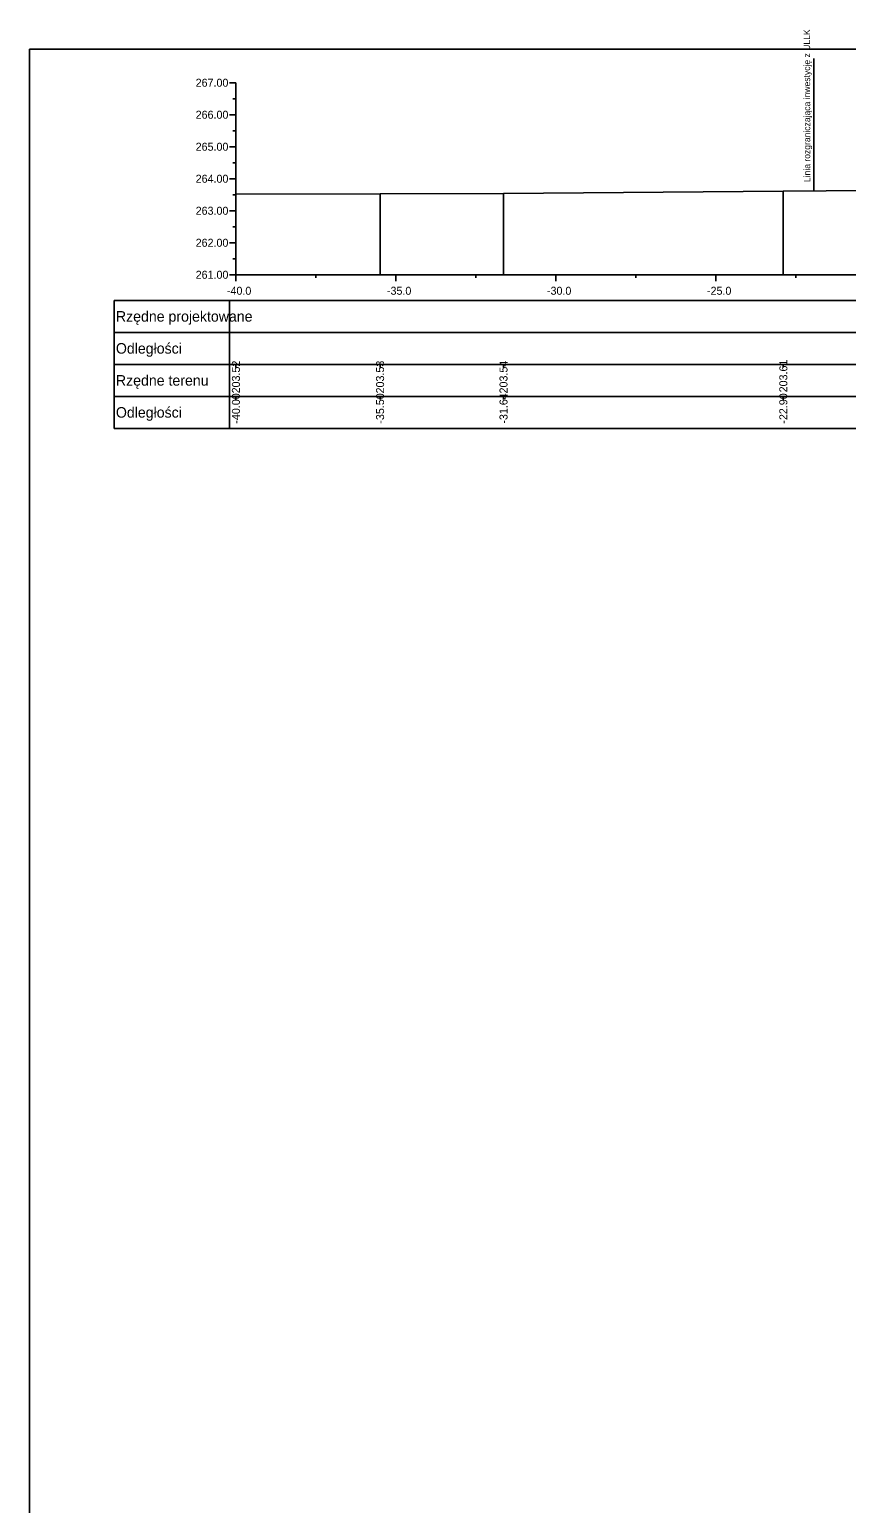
# Model space of a CAD drawing. Extents: x 6516023 to 6560129, y 5513077 to 5529206.
# Drawn here: x 6520722.1 to 6520747.63, y 5514308.56 to 5514354.62 of the extents above; entities that cross this region are included whole.
import ezdxf

# ---------------------------------------------------------------- set-up
doc = ezdxf.new("R2010")
doc.units = 0
for name, color, linetype in [('TOR_PRZEK_P-tabelka istniejace', 7, 'Continuous'), ('TOR_PRZEK_P-tabelka projektowane', 7, 'Continuous'), ('TOR_PRZEK_P-teren istniejacy', 7, 'Continuous'), ('TOR_PRZEK_P-uklad odniesienia', 7, 'Continuous'), ('TOR_PS_T-granica PKP-projektowana', 7, 'Continuous'), ('TOR_RAMKI-ramka+tabelka 1', 7, 'Continuous')]:
    doc.layers.add(name, color=color, linetype=linetype)

msp = doc.modelspace()

# ---------------------------------------------------------------- linework, layer by layer
at = {"layer": 'TOR_PRZEK_P-tabelka istniejace'}
for p, q in [((6520724.752, 5514344.156), (6520724.752, 5514342.156)), ((6520728.352, 5514344.156), (6520728.352, 5514342.156)), ((6520728.552, 5514344.056), (6520728.552, 5514344.156)), ((6520733.056, 5514344.056), (6520733.056, 5514344.156)), ((6520736.913, 5514344.056), (6520736.913, 5514344.156)), ((6520745.656, 5514344.056), (6520745.656, 5514344.156)), ((6520724.752, 5514343.156), (6520808.552, 5514343.156)), ((6520728.552, 5514343.056), (6520728.552, 5514343.156)), ((6520733.056, 5514343.056), (6520733.056, 5514343.156)), ((6520736.913, 5514343.056), (6520736.913, 5514343.156)), ((6520745.656, 5514343.056), (6520745.656, 5514343.156))]:
    msp.add_line(p, q, dxfattribs=at)
for points in [[(6520745.656, 5514349.564), (6520745.656, 5514347.156), (6520745.656, 5514347.026), (6520745.656, 5514346.956)], [(6520728.552, 5514349.472), (6520728.552, 5514347.156), (6520728.552, 5514347.026), (6520728.552, 5514346.956)], [(6520733.056, 5514349.487), (6520733.056, 5514347.156), (6520733.056, 5514347.026), (6520733.056, 5514346.956)], [(6520736.913, 5514349.498), (6520736.913, 5514347.156), (6520736.913, 5514347.026), (6520736.913, 5514346.956)]]:
    msp.add_lwpolyline(points, dxfattribs=at)
msp.add_lwpolyline([(6520724.752, 5514344.156), (6520724.752, 5514342.156), (6520808.552, 5514342.156), (6520808.552, 5514344.156)], close=True, dxfattribs=at)
at = {"layer": 'TOR_PRZEK_P-tabelka projektowane'}
for p, q in [((6520724.752, 5514346.156), (6520724.752, 5514344.156)), ((6520728.352, 5514346.156), (6520728.352, 5514344.156)), ((6520724.752, 5514345.156), (6520808.552, 5514345.156))]:
    msp.add_line(p, q, dxfattribs=at)
msp.add_lwpolyline([(6520724.752, 5514346.156), (6520724.752, 5514344.156), (6520808.552, 5514344.156), (6520808.552, 5514346.156)], close=True, dxfattribs=at)
at = {"layer": 'TOR_PRZEK_P-teren istniejacy'}
msp.add_lwpolyline([(6520728.552, 5514349.472), (6520733.056, 5514349.487), (6520736.913, 5514349.498), (6520745.656, 5514349.564), (6520749.688, 5514349.594)], dxfattribs=at)
at = {"layer": 'TOR_PRZEK_P-uklad odniesienia'}
for p, q in [((6520728.352, 5514352.956), (6520728.552, 5514352.956)), ((6520728.552, 5514352.956), (6520728.552, 5514346.956)), ((6520728.452, 5514352.456), (6520728.552, 5514352.456)), ((6520728.352, 5514351.956), (6520728.552, 5514351.956)), ((6520728.452, 5514351.456), (6520728.552, 5514351.456)), ((6520728.352, 5514350.956), (6520728.552, 5514350.956)), ((6520728.452, 5514350.456), (6520728.552, 5514350.456)), ((6520728.352, 5514349.956), (6520728.552, 5514349.956)), ((6520728.452, 5514349.456), (6520728.552, 5514349.456)), ((6520728.352, 5514348.956), (6520728.552, 5514348.956)), ((6520728.452, 5514348.456), (6520728.552, 5514348.456)), ((6520728.352, 5514347.956), (6520728.552, 5514347.956)), ((6520728.452, 5514347.456), (6520728.552, 5514347.456)), ((6520728.352, 5514346.956), (6520728.552, 5514346.956)), ((6520728.552, 5514346.956), (6520808.552, 5514346.956)), ((6520728.552, 5514346.756), (6520728.552, 5514346.956)), ((6520731.052, 5514346.856), (6520731.052, 5514346.956)), ((6520733.552, 5514346.756), (6520733.552, 5514346.956)), ((6520736.052, 5514346.856), (6520736.052, 5514346.956)), ((6520738.552, 5514346.756), (6520738.552, 5514346.956)), ((6520741.052, 5514346.856), (6520741.052, 5514346.956)), ((6520743.552, 5514346.756), (6520743.552, 5514346.956)), ((6520746.052, 5514346.856), (6520746.052, 5514346.956))]:
    msp.add_line(p, q, dxfattribs=at)
at = {"layer": 'TOR_PS_T-granica PKP-projektowana'}
msp.add_line((6520746.607, 5514349.571), (6520746.607, 5514353.713), dxfattribs=at)
at = {"layer": 'TOR_RAMKI-ramka+tabelka 1'}
msp.add_lwpolyline([(6520722.102, 5514354.006), (6520969.602, 5514354.006), (6520969.602, 5514262.506), (6520722.102, 5514262.506)], close=True, dxfattribs=at)

# ---------------------------------------------------------------- texts
at = {"layer": 'TOR_PRZEK_P-tabelka istniejace'}
for s, p in [('203.52', (6520728.677, 5514343.25)), ('203.53', (6520733.181, 5514343.248)), ('203.54', (6520737.038, 5514343.248)), ('203.61', (6520745.781, 5514343.282)), ('-40.00', (6520728.677, 5514342.304)), ('-35.50', (6520733.181, 5514342.304)), ('-31.64', (6520737.038, 5514342.305)), ('-22.90', (6520745.781, 5514342.304))]:
    msp.add_text(s, height=0.25, rotation=90, dxfattribs=at).set_placement(p)
for s, p in [('Rzędne terenu', (6520724.802, 5514343.491)), ('Odległości', (6520724.802, 5514342.491))]:
    msp.add_text(s, height=0.33, dxfattribs=at).set_placement(p)
at = {"layer": 'TOR_PRZEK_P-tabelka projektowane'}
for s, p in [('Rzędne projektowane', (6520724.802, 5514345.491)), ('Odległości', (6520724.802, 5514344.491))]:
    msp.add_text(s, height=0.33, dxfattribs=at).set_placement(p)
at = {"layer": 'TOR_PRZEK_P-uklad odniesienia'}
for s, height, p in [('267.00', 0.25, (6520727.294, 5514352.831)), ('266.00', 0.25, (6520727.294, 5514351.831)), ('265.00', 0.25, (6520727.294, 5514350.831)), ('264.00', 0.25, (6520727.294, 5514349.831)), ('263.00', 0.25, (6520727.294, 5514348.831)), ('262.00', 0.25, (6520727.294, 5514347.831)), ('261.00', 0.25, (6520727.294, 5514346.831)), ('-', 0.0001, (6520728.551, 5514346.956)), ('-40.0', 0.25, (6520728.271, 5514346.331)), ('-35.0', 0.25, (6520733.271, 5514346.331)), ('-30.0', 0.25, (6520738.271, 5514346.331)), ('-25.0', 0.25, (6520743.271, 5514346.331))]:
    msp.add_text(s, height=height, dxfattribs=at).set_placement(p)
at = {"layer": 'TOR_PS_T-granica PKP-projektowana'}
msp.add_text('Linia rozgraniczająca inwestycję z ULLK', height=0.2, rotation=90.0511, dxfattribs=at).set_placement((6520746.497, 5514349.851))

doc.saveas('drawing.dxf')
